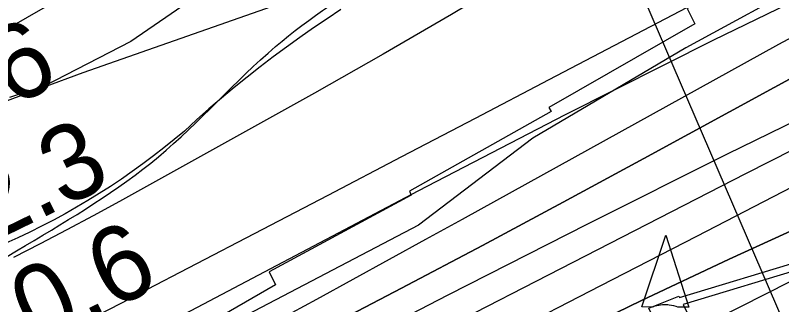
# Model space of a CAD drawing. Extents: x 3508733 to 3546731, y 546897 to 572481.
# Drawn here: x 3514601 to 3515278, y 564861 to 565118 of the extents above; entities that cross this region are included whole.
import ezdxf

# ---------------------------------------------------------------- set-up
doc = ezdxf.new("R2010")
doc.units = 0
for name, color, linetype in [('V-CHAN-DOCK', 7, 'Continuous'), ('V-CHAN-NAID', 7, 'Continuous'), ('V-RIVR-EDGE', 7, 'Continuous'), ('V-RIVR-RANG', 7, 'Continuous'), ('V-ROAD-CNTR', 7, 'Continuous'), ('V-RRAP-RVMT', 7, 'Continuous'), ('V-SITE-VEGE', 7, 'Continuous'), ('V-TOPO-DPTH', 7, 'Continuous'), ('V-TOPO-MINR', 7, 'Continuous'), ('V-TOPO-WATR', 7, 'Continuous')]:
    doc.layers.add(name, color=color, linetype=linetype)

msp = doc.modelspace()

# ---------------------------------------------------------------- linework, layer by layer
at = {"layer": 'V-CHAN-DOCK'}
for points in [[(3515188.08, 564867.89), (3515299.18, 564901.48)], [(3515302.4, 564895.15), (3515191.17, 564861.52)], [(3515191.17, 564861.52), (3515200.64, 564842.01), (3515174.75, 564829.47), (3515161.02, 564858.3), (3515187.5, 564869.07), (3515188.08, 564867.89)]]:
    msp.add_lwpolyline(points, dxfattribs=at)
at = {"layer": 'V-CHAN-NAID'}
msp.add_lwpolyline([(3515164.39, 564859.33), (3515154.81, 564859.4), (3515175.93, 564922.89), (3515196.16, 564859.11), (3515186.57, 564859.18), (3515184.99, 564859.75), (3515182.9, 564860.37), (3515180.86, 564860.83), (3515178.82, 564861.13), (3515177.66, 564861.25), (3515176.12, 564861.33), (3515174.4, 564861.33), (3515173.03, 564861.26), (3515171.12, 564861.06), (3515169.76, 564860.84), (3515167.97, 564860.45), (3515166.44, 564860.03), (3515165.41, 564859.7)], close=True, dxfattribs=at)
at = {"layer": 'V-RIVR-EDGE'}
msp.add_lwpolyline([(3515306.43, 565150.43), (3515193.53, 565088.82), (3515058.53, 565008.89), (3514957.24, 564931.93), (3514786.68, 564842.28), (3514708.73, 564786.72), (3514617.91, 564731.18), (3514543.69, 564697.05), (3514476.78, 564648.2), (3514398.26, 564611.02), (3514311.77, 564572.02), (3514195.84, 564524.51), (3514045.57, 564461.77), (3513941.27, 564406.89), (3513813.67, 564345.93)], dxfattribs=at)
at = {"layer": 'V-RIVR-RANG'}
msp.add_line((3514998.19, 565500.39), (3515401.7, 564563.6), dxfattribs=at)
at = {"layer": 'V-ROAD-CNTR'}
msp.add_lwpolyline([(3514888.81, 565122.57), (3514876.6, 565114.55), (3514864.51, 565106.35), (3514852.53, 565097.98), (3514840.68, 565089.44), (3514828.95, 565080.72), (3514817.35, 565071.84), (3514805.87, 565062.8), (3514794.53, 565053.59), (3514783.32, 565044.22), (3514772.24, 565034.69), (3514761.31, 565025), (3514750.51, 565015.16), (3514741.55, 565007.64), (3514732.46, 565000.28), (3514723.23, 564993.09), (3514713.88, 564986.07), (3514704.39, 564979.23), (3514694.79, 564972.56), (3514685.06, 564966.06), (3514675.22, 564959.74), (3514665.26, 564953.6), (3514655.19, 564947.65), (3514645.02, 564941.88), (3514634.74, 564936.3), (3514624.36, 564930.91), (3514613.88, 564925.7), (3514603.31, 564920.7), (3514592.66, 564915.88)], dxfattribs=at)
msp.add_spline([(3513477.3, 564406.21), (3513423.74, 564377.66), (3513367.39, 564344.91), (3513300.47, 564324.47), (3513236.35, 564299.74), (3513172.28, 564289.58), (3513132.25, 564312.45), (3513107.98, 564377.79), (3513104.76, 564412.43), (3513138.96, 564447.21), (3513266.59, 564517.29), (3513398.72, 564550.1), (3513476.4, 564535.4), (3513465.33, 564589.24), (3513482.92, 564626.92), (3513540.28, 564666.75), (3513675.48, 564727.34), (3513784.12, 564782.29), (3513881.84, 564829.15), (3514004.97, 564895.21), (3514122.9, 564956.75), (3514256.65, 565008.56), (3514323.7, 565032.89), (3514422.64, 565079.54), (3514541.71, 565143.3), (3514662.64, 565193.51), (3514779.32, 565264.48), (3514868, 565345.8), (3514982.97, 565416.73), (3515075.51, 565457.84), (3515153.7, 565417.65), (3515191.96, 565363.89), (3515207.36, 565303.38), (3515143.03, 565260.91), (3515048.26, 565229.69), (3514928.88, 565159.61), (3514831.12, 565089.92), (3514727.61, 564992.37), (3514610.19, 564913.85), (3514479.85, 564836.88), (3514348.41, 564780.77), (3514232.27, 564765.43), (3514090.72, 564697.85), (3513950.5, 564618.16), (3513792.66, 564542.81), (3513632.2, 564482.2), (3513534.33, 564440.69), (3513477.3, 564406.21)], degree=3, dxfattribs=at)
at = {"layer": 'V-RRAP-RVMT'}
msp.add_lwpolyline([(3515321.37, 565194.78), (3515194.69, 565123.6), (3515201.44, 565110.14), (3515072.42, 565035.93), (3515074.57, 565032.48), (3514949.43, 564961.93), (3514950.86, 564958.46), (3514825.33, 564890.37), (3514830.89, 564879.13), (3514701.88, 564804.47), (3514703.64, 564801.31), (3514593.75, 564737.56), (3514591.81, 564740.73), (3514455.46, 564665.77), (3514456.27, 564664.03), (3514352.58, 564612.65), (3514345.87, 564624.95), (3514205.86, 564561.65), (3514206.88, 564559.18), (3514070.47, 564495.64), (3514071.71, 564493.09), (3513937.55, 564429.57), (3513810.83, 564370.18)], dxfattribs=at)
at = {"layer": 'V-SITE-VEGE'}
msp.add_lwpolyline([(3514572.87, 565136.89), (3514805.86, 565260.13), (3514845.94, 565287.58), (3514923.12, 565343.65), (3515025.02, 565422.94), (3515053.33, 565437.3), (3515062.2, 565437.95), (3515081.75, 565433.92), (3515095.43, 565422.17), (3515100.84, 565406.81), (3515099.74, 565393.2), (3515075.63, 565367.03), (3514931.93, 565251.99), (3514703.29, 565094.46), (3514626.6, 565054.96), (3514595.89, 565044.72)], dxfattribs=at)
at = {"layer": 'V-TOPO-DPTH'}
for points in [[(3516340.97, 565569.56), (3515882.44, 565404.01), (3515862.2, 565396.4), (3515842.1, 565388.43), (3515822.21, 565379.93), (3515802.47, 565371.08), (3515482.78, 565222.65), (3515350.12, 565159.82), (3515218.13, 565095.65), (3515087.13, 565029.47), (3514956.8, 564961.94), (3514756.28, 564856.11), (3514726.67, 564840.57), (3514697, 564825.14), (3514667.26, 564809.86), (3514637.47, 564794.68), (3514002.03, 564472.98), (3513881.12, 564411.79)], [(3513488.22, 563904.27), (3513682.39, 564021.81), (3513819.7, 564104.54), (3513957.25, 564186.87), (3514095.14, 564268.62), (3514233.26, 564349.98), (3514725, 564638.22), (3514749.88, 564652.64), (3514774.87, 564666.88), (3514800, 564680.85), (3514825.23, 564694.66), (3514925.4, 564748.78), (3515001.16, 564788.76), (3515077.43, 564827.72), (3515154.45, 564865.17), (3515231.98, 564901.61), (3515871.19, 565194.37), (3515895.76, 565205.26), (3515920.5, 565215.75), (3515945.48, 565225.64), (3515970.63, 565235.12), (3516752.38, 565518.99)], [(3513819.7, 564104.54), (3513957.25, 564186.87), (3514095.14, 564268.62), (3514233.26, 564349.98), (3514725, 564638.22), (3514749.88, 564652.64), (3514774.87, 564666.88), (3514800, 564680.85), (3514825.23, 564694.66), (3514925.4, 564748.78), (3515001.16, 564788.76), (3515077.43, 564827.72), (3515154.45, 564865.17), (3515231.98, 564901.61), (3515871.19, 565194.37), (3515895.76, 565205.26), (3515920.5, 565215.75), (3515945.48, 565225.64), (3515970.63, 565235.12), (3516752.38, 565518.99)], [(3516138.99, 565376.39), (3515918.07, 565298.89), (3515902.95, 565293.32), (3515887.95, 565287.45), (3515873.14, 565281.12), (3515858.46, 565274.49), (3515672.59, 565187.08), (3515565.34, 565135.95), (3515458.48, 565084.05), (3515352.17, 565031.01), (3515246.24, 564977.21), (3514821.81, 564758.79), (3514784.99, 564739.94), (3514748.13, 564721.19), (3514711.19, 564702.58), (3514674.2, 564684.08), (3513885.94, 564291.71)], [(3516138.99, 565376.39), (3515918.07, 565298.89), (3515902.95, 565293.32), (3515887.95, 565287.45), (3515873.14, 565281.12), (3515858.46, 565274.49), (3515672.59, 565187.08), (3515565.34, 565135.95), (3515458.48, 565084.05), (3515352.17, 565031.01), (3515246.24, 564977.21), (3514821.81, 564758.79), (3514784.99, 564739.94), (3514748.13, 564721.19), (3514711.19, 564702.58), (3514674.2, 564684.08), (3513885.94, 564291.71)], [(3516180.94, 565280.86), (3515954.54, 565197.11), (3515943.66, 565192.95), (3515932.84, 565188.64), (3515922.12, 565184.09), (3515911.46, 565179.39), (3515737.31, 565100.39), (3515639.92, 565055.44), (3515542.95, 565009.64), (3515446.59, 564962.57), (3515350.63, 564914.65), (3514807.82, 564639.09), (3514800.12, 564635.12), (3514792.45, 564631.08), (3514784.83, 564626.95), (3514777.25, 564622.74), (3514617.11, 564532.62), (3514529.76, 564482.82), (3514442.8, 564432.39), (3514356.39, 564381), (3514270.36, 564328.96), (3513434.33, 563816.92)], [(3516180.94, 565280.86), (3515954.54, 565197.11), (3515943.66, 565192.95), (3515932.84, 565188.64), (3515922.12, 565184.09), (3515911.46, 565179.39), (3515737.31, 565100.39), (3515639.92, 565055.44), (3515542.95, 565009.64), (3515446.59, 564962.57), (3515350.63, 564914.65), (3514807.82, 564639.09), (3514800.12, 564635.12), (3514792.45, 564631.08), (3514784.83, 564626.95), (3514777.25, 564622.74), (3514617.11, 564532.62), (3514529.76, 564482.82), (3514442.8, 564432.39), (3514356.39, 564381), (3514270.36, 564328.96), (3513434.33, 563816.92)], [(3513366.3, 564072.35), (3514059.83, 564428.05), (3514170.71, 564484.69), (3514281.71, 564541.1), (3514392.89, 564597.15), (3514504.19, 564652.96), (3514696.12, 564748.81), (3514711.52, 564756.55), (3514726.91, 564764.34), (3514742.26, 564772.19), (3514757.59, 564780.09), (3514870.71, 564838.71), (3514942.45, 564876.19), (3515014.03, 564913.97), (3515085.37, 564952.23), (3515156.53, 564990.8), (3515347.48, 565095.1)], [(3513366.3, 564072.35), (3514059.83, 564428.05), (3514170.71, 564484.69), (3514281.71, 564541.1), (3514392.89, 564597.15), (3514504.19, 564652.96), (3514696.12, 564748.81), (3514711.52, 564756.55), (3514726.91, 564764.34), (3514742.26, 564772.19), (3514757.59, 564780.09), (3514870.71, 564838.71), (3514942.45, 564876.19), (3515014.03, 564913.97), (3515085.37, 564952.23), (3515156.53, 564990.8), (3515347.48, 565095.1)]]:
    msp.add_lwpolyline(points, dxfattribs=at)
at = {"layer": 'V-TOPO-MINR'}
for points in [[(3515676.53, 565645.19), (3515198.13, 565427.21), (3515090.24, 565376.19), (3514983.38, 565323.15), (3514878.08, 565267.1), (3514773.8, 565209.04), (3514591.46, 565104.08)], [(3516340.97, 565569.56), (3515882.44, 565404.01), (3515862.2, 565396.4), (3515842.1, 565388.43), (3515822.21, 565379.93), (3515802.47, 565371.08), (3515482.78, 565222.65), (3515350.12, 565159.82), (3515218.13, 565095.65), (3515087.13, 565029.47), (3514956.8, 564961.94), (3514756.28, 564856.11), (3514726.67, 564840.57), (3514697, 564825.14), (3514667.26, 564809.86), (3514637.47, 564794.68), (3514002.03, 564472.98), (3513881.12, 564411.79)], [(3516752.38, 565518.99), (3515970.63, 565235.12), (3515945.48, 565225.64), (3515920.5, 565215.75), (3515895.76, 565205.26), (3515871.19, 565194.37), (3515231.98, 564901.61), (3515154.45, 564865.17), (3515077.43, 564827.72), (3515001.16, 564788.76), (3514925.4, 564748.78), (3514825.23, 564694.66), (3514800, 564680.85), (3514774.87, 564666.88), (3514749.88, 564652.64), (3514725, 564638.22), (3514233.26, 564349.98), (3514095.14, 564268.62), (3513957.25, 564186.87), (3513819.7, 564104.54)], [(3516332.01, 565462.17), (3515927.52, 565320.9), (3515904.05, 565312.28), (3515880.79, 565303.18), (3515857.82, 565293.35), (3515835.05, 565283.04), (3515479.38, 565115.08), (3515354.61, 565055.32), (3515230.27, 564994.66), (3515106.61, 564932.65), (3514983.39, 564869.74), (3514789.66, 564769.51), (3514763.61, 564756.1), (3514737.51, 564742.78), (3514711.36, 564729.56), (3514685.16, 564716.43), (3514323.86, 564536.29), (3514155.92, 564452.04), (3513988.25, 564367.23), (3513821.01, 564281.6)], [(3516138.99, 565376.39), (3515918.07, 565298.89), (3515902.95, 565293.32), (3515887.95, 565287.45), (3515873.14, 565281.12), (3515858.46, 565274.49), (3515672.59, 565187.08), (3515565.34, 565135.95), (3515458.48, 565084.05), (3515352.17, 565031.01), (3515246.24, 564977.21), (3514821.81, 564758.79), (3514784.99, 564739.94), (3514748.13, 564721.19), (3514711.19, 564702.58), (3514674.2, 564684.08), (3513885.94, 564291.71)], [(3516180.94, 565280.86), (3515954.54, 565197.11), (3515943.66, 565192.95), (3515932.84, 565188.64), (3515922.12, 565184.09), (3515911.46, 565179.39), (3515737.31, 565100.39), (3515639.92, 565055.44), (3515542.95, 565009.64), (3515446.59, 564962.57), (3515350.63, 564914.65), (3514807.82, 564639.09), (3514800.12, 564635.12), (3514792.45, 564631.08), (3514784.83, 564626.95), (3514777.25, 564622.74), (3514617.11, 564532.62), (3514529.76, 564482.82), (3514442.8, 564432.39), (3514356.39, 564381), (3514270.36, 564328.96), (3513434.33, 563816.92)], [(3515476.95, 565272.58), (3515072.56, 565060.39), (3515007.47, 565026.26), (3514942.37, 564992.16), (3514877.25, 564958.09), (3514812.11, 564924.05), (3514710.36, 564870.91), (3514696.08, 564863.49), (3514681.78, 564856.1), (3514667.45, 564848.77), (3514653.11, 564841.47), (3514456.32, 564741.85), (3514343.51, 564684.87), (3514230.63, 564628.06), (3514117.63, 564571.46), (3514004.55, 564515.02), (3513325.49, 564176.92)], [(3514590.82, 565040.84), (3514625.9, 565054.07), (3514661.15, 565066.85), (3515092.22, 565218.45), (3515104.26, 565215.7), (3515111.32, 565210.55), (3515110.94, 565201.82), (3515105.59, 565190.69), (3515046.21, 565154.14), (3514986.46, 565118.2), (3514926.17, 565083.19), (3514865.52, 565048.79), (3514693.25, 564952.85), (3514669.99, 564940.1), (3514646.62, 564927.56), (3514623.09, 564915.33), (3514599.44, 564903.32)], [(3515369.29, 565142.24), (3515275.55, 565091.66), (3514995.85, 564936.96), (3514963.7, 564919.19), (3514931.54, 564901.44), (3514899.35, 564883.73), (3514867.16, 564866.03), (3514845.43, 564854.09), (3514824.06, 564842.45), (3514802.63, 564830.92), (3514781.11, 564819.54), (3514759.55, 564808.26), (3514725.53, 564790.64), (3514720.92, 564788.26), (3514716.31, 564785.9), (3514711.68, 564783.56), (3514707.05, 564781.23), (3514648.69, 564752.02), (3514614.86, 564735.11), (3514581.04, 564718.2), (3514547.21, 564701.3), (3514513.38, 564684.4), (3513294.25, 564075.72)], [(3515287.78, 564965.8), (3515203.11, 564921.91), (3515118.36, 564878.19), (3515033.55, 564834.57), (3514915.26, 564773.88), (3514889.61, 564760.57), (3514864.05, 564747.1), (3514838.62, 564733.39), (3514813.28, 564719.52), (3514788.07, 564705.4), (3514762.95, 564691.12), (3514737.98, 564676.59), (3514713.09, 564661.9), (3513860.07, 564152.67)]]:
    msp.add_lwpolyline(points, dxfattribs=at)
at = {"layer": 'V-TOPO-WATR'}
msp.add_lwpolyline([(3515347.48, 565095.1), (3515156.53, 564990.8), (3515085.37, 564952.23), (3515014.03, 564913.97), (3514942.45, 564876.19), (3514870.71, 564838.71), (3514757.59, 564780.09), (3514742.26, 564772.19), (3514726.91, 564764.34), (3514711.52, 564756.55), (3514696.12, 564748.81), (3514504.19, 564652.96), (3514392.89, 564597.15), (3514281.71, 564541.1), (3514170.71, 564484.69), (3514059.83, 564428.05), (3513366.3, 564072.35)], dxfattribs=at)

# ---------------------------------------------------------------- texts
at = {"layer": 'V-RIVR-RANG'}
for s, p in [('20.6', (3514485.77, 564981.34)), ('22.3', (3514531.56, 564892.42)), ('20.6', (3514574.03, 564801.87))]:
    msp.add_text(s, height=67, rotation=26.04833, dxfattribs=at).set_placement(p)

doc.saveas('drawing.dxf')
